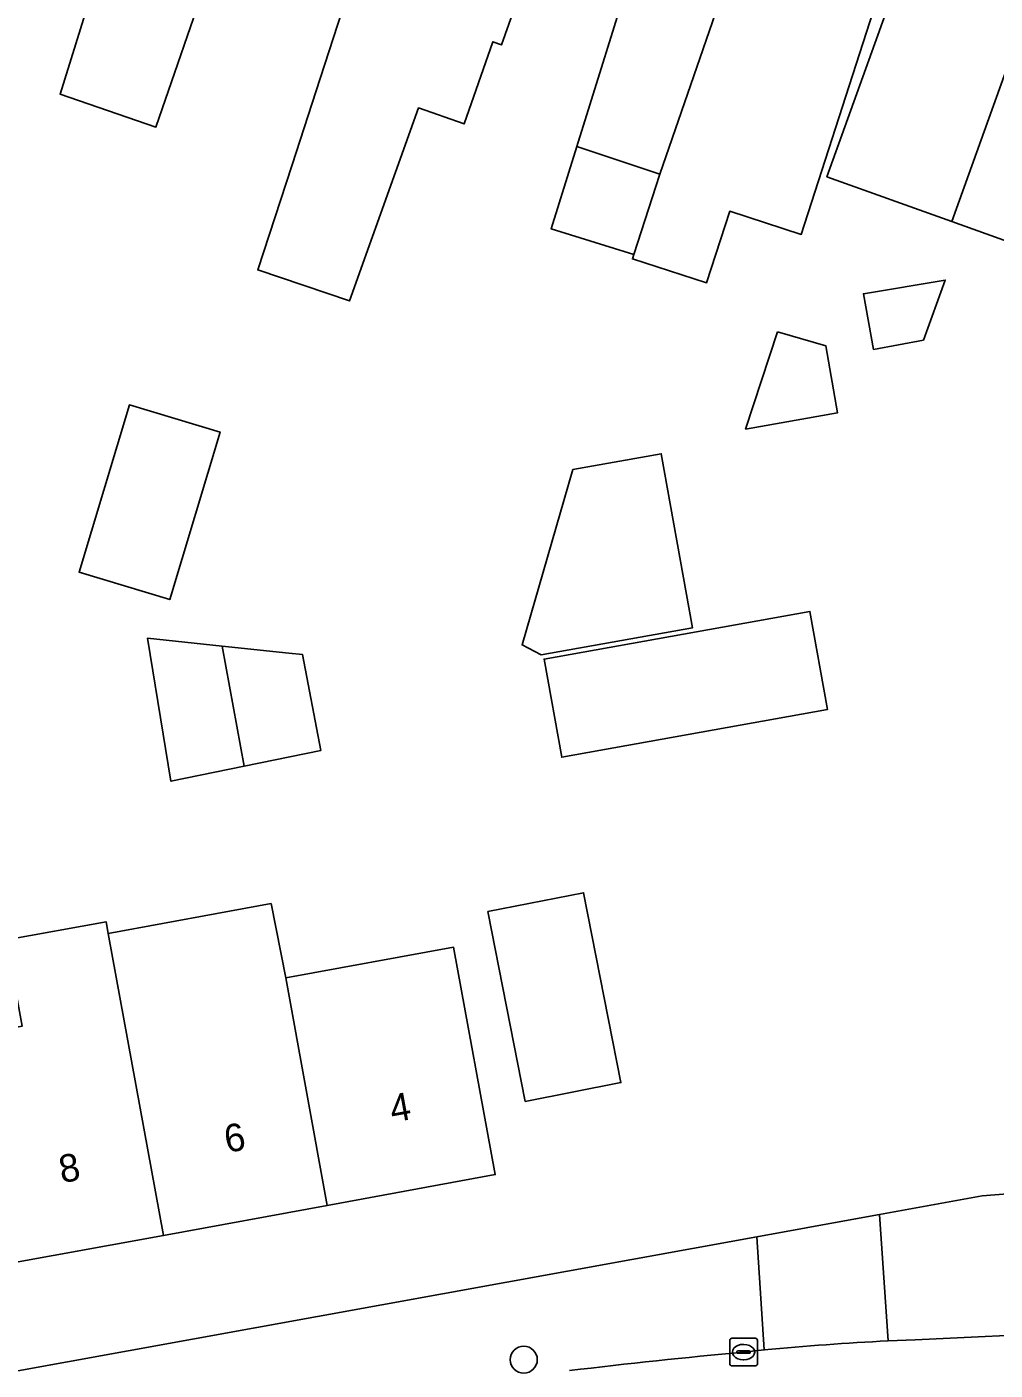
# Model space of a CAD drawing. Extents: x 160023 to 161302, y 384750 to 385707.
# Drawn here: x 160738.66 to 160773.72, y 385145.26 to 385193.9 of the extents above; entities that cross this region are included whole.
import ezdxf

# ---------------------------------------------------------------- set-up
doc = ezdxf.new("R2010")
doc.units = 0
for name, color, linetype in [('IMGEO_Boom', 7, 'Continuous'), ('IMGEO_Erf', 7, 'Continuous'), ('IMGEO_Kolk', 7, 'Continuous'), ('IMGEO_Pand', 7, 'Continuous'), ('IMGEO_Pand_nummerreeks', 7, 'Continuous'), ('IMGEO_Rijbaan_lokaal_open', 7, 'Continuous'), ('IMGEO_Voetpad_open', 7, 'Continuous')]:
    doc.layers.add(name, color=color, linetype=linetype)

msp = doc.modelspace()

# ---------------------------------------------------------------- linework, layer by layer
at = {"layer": 'IMGEO_Boom'}
msp.add_circle((160756.653, 385145.638), 0.489, dxfattribs=at)
at = {"layer": 'IMGEO_Erf'}
for points in [[(160728.737, 385143.493), (160765.086, 385150.086), (160768.664, 385150.735), (160769.535, 385150.893), (160773.243, 385151.566), (160775.837, 385151.781), (160775.182, 385155.494), (160776.227, 385156.993), (160781.596, 385157.961), (160780.557, 385163.724), (160778.62, 385174.471), (160776.682, 385185.219), (160772.154, 385186.843), (160767.625, 385188.468), (160771.49, 385199.203)], [(160745.726, 385197.198), (160743.335, 385190.266), (160739.863, 385191.464), (160741.568, 385196.933)], [(160756.244, 385194.369), (160755.849, 385193.244), (160755.532, 385193.355), (160754.489, 385190.382), (160752.844, 385190.96), (160750.345, 385183.972), (160747.022, 385185.094), (160748.262, 385188.904), (160749.278, 385192.023), (160750.708, 385196.416)], [(160769.935, 385196.411), (160766.699, 385186.383), (160764.109, 385187.218), (160763.274, 385184.629), (160760.588, 385185.495), (160760.639, 385185.653), (160757.647, 385186.583), (160758.572, 385189.56), (160759.512, 385192.583), (160759.691, 385193.16), (160760.15, 385194.637)]]:
    msp.add_lwpolyline(points, dxfattribs=at)
for points in [[(160768.951, 385184.231), (160771.91, 385184.728), (160771.119, 385182.556), (160769.32, 385182.215)], [(160765.84, 385182.85), (160767.585, 385182.348), (160768.016, 385179.924), (160764.682, 385179.332)], [(160742.377, 385180.208), (160745.658, 385179.222), (160743.837, 385173.161), (160740.556, 385174.147)], [(160758.43, 385177.864), (160761.633, 385178.438), (160762.763, 385172.138), (160757.281, 385171.155), (160756.59, 385171.517)], [(160767.01, 385172.733), (160767.648, 385169.175), (160758.028, 385167.45), (160757.39, 385171.008)], [(160748.153, 385171.222), (160748.644, 385171.17), (160749.301, 385167.694), (160746.528, 385167.126), (160743.878, 385166.583), (160743.03, 385171.76), (160745.728, 385171.477)], [(160747.506, 385162.152), (160748.034, 385159.462), (160754.111, 385160.574), (160755.618, 385152.338), (160749.54, 385151.226), (160743.609, 385150.141), (160737.678, 385149.056), (160731.747, 385147.971), (160725.669, 385146.859), (160724.162, 385155.095), (160730.241, 385156.207), (160736.172, 385157.292), (160738.497, 385157.717), (160737.926, 385160.836), (160741.533, 385161.495), (160741.61, 385161.075)], [(160758.819, 385162.543), (160760.168, 385155.674), (160756.706, 385154.993), (160755.357, 385161.862)]]:
    msp.add_lwpolyline(points, close=True, dxfattribs=at)
at = {"layer": 'IMGEO_Kolk'}
for p, q in [((160764.111, 385145.487), (160764.111, 385146.339)), ((160764.186, 385146.413), (160765.038, 385146.413)), ((160764.599, 385146.193), (160764.624, 385146.193)), ((160765.112, 385146.339), (160765.112, 385145.487)), ((160764.37, 385145.907), (160764.37, 385145.919)), ((160764.808, 385145.87), (160764.41, 385145.87)), ((160764.413, 385145.956), (160764.811, 385145.956)), ((160764.622, 385145.633), (160764.597, 385145.633)), ((160764.854, 385145.919), (160764.854, 385145.907)), ((160765.038, 385145.413), (160764.186, 385145.413))]:
    msp.add_line(p, q, dxfattribs=at)
for points in [[(160764.111, 385145.487), (160764.111, 385146.339)], [(160764.186, 385146.413), (160765.038, 385146.413)], [(160765.112, 385146.339), (160765.112, 385145.487)], [(160765.038, 385145.413), (160764.186, 385145.413)]]:
    msp.add_lwpolyline(points, dxfattribs=at)
for centre, radius, start, end in [((160764.188, 385146.337), 0.0765, 91.552, 178.448), ((160764.188, 385146.337), 0.0765, 91.552, 178.448), ((160765.036, 385146.337), 0.0765, 1.552, 88.448), ((160765.036, 385146.337), 0.0765, 1.552, 88.448), ((160764.41, 385145.916), 0.0403, 85.8775, 175.7526), ((160764.407, 385145.906), 0.0366, 178.938, 274.7102), ((160764.811, 385145.913), 0.043, 264.8664, 352.4533), ((160764.815, 385145.918), 0.0386, 1.7309, 96.639), ((160764.188, 385145.489), 0.0765, 181.552, 268.448), ((160764.188, 385145.489), 0.0765, 181.552, 268.448), ((160765.036, 385145.489), 0.0765, 271.552, 358.448), ((160765.036, 385145.489), 0.0765, 271.552, 358.448)]:
    msp.add_arc(centre, radius, start, end, dxfattribs=at)
for centre, major_axis, ratio, start_param, end_param in [((160764.598, 385145.913), (-0.387, 0.002), 0.722429, 4.712389, 7.853982), ((160764.623, 385145.913), (-0.39, 0.002), 0.717154, 1.570796, 4.712389)]:
    msp.add_ellipse(centre, major_axis=major_axis, ratio=ratio, start_param=start_param, end_param=end_param, dxfattribs=at)
at = {"layer": 'IMGEO_Pand'}
for points in [[(160746.017, 385200.117), (160750.163, 385198.652), (160751.029, 385201.104), (160752.694, 385205.818), (160745.428, 385208.364), (160742.907, 385201.229), (160741.568, 385196.933), (160739.863, 385191.464), (160743.335, 385190.266), (160745.726, 385197.198), (160745.066, 385197.426)], [(160756.756, 385195.829), (160757.781, 385198.749), (160759.432, 385203.467), (160753.862, 385205.402), (160752.206, 385200.685), (160750.708, 385196.416), (160749.278, 385192.023), (160748.262, 385188.904), (160747.022, 385185.094), (160750.345, 385183.972), (160752.844, 385190.96), (160754.489, 385190.382), (160755.532, 385193.355), (160755.849, 385193.244), (160756.244, 385194.369)], [(160765.948, 385201.213), (160760.344, 385203.148), (160758.701, 385198.426), (160757.684, 385195.503), (160760.15, 385194.637), (160759.691, 385193.16), (160759.512, 385192.583), (160758.572, 385189.56), (160761.579, 385188.565)], [(160769.935, 385196.411), (160771.045, 385199.363), (160771.075, 385199.442), (160765.948, 385201.213), (160761.579, 385188.565), (160760.639, 385185.653), (160760.588, 385185.495), (160763.274, 385184.629), (160764.109, 385187.218), (160766.699, 385186.383)], [(160776.004, 385197.576), (160771.49, 385199.203), (160767.625, 385188.468), (160772.154, 385186.843)], [(160780.53, 385195.944), (160776.004, 385197.576), (160772.154, 385186.843), (160776.682, 385185.219)], [(160761.579, 385188.565), (160758.572, 385189.56), (160757.647, 385186.583), (160760.639, 385185.653)], [(160771.91, 385184.728), (160768.951, 385184.231), (160769.32, 385182.215), (160771.119, 385182.556)], [(160765.84, 385182.85), (160764.682, 385179.332), (160768.016, 385179.924), (160767.585, 385182.348)], [(160743.837, 385173.161), (160745.658, 385179.222), (160742.377, 385180.208), (160740.556, 385174.147)], [(160761.633, 385178.438), (160758.43, 385177.864), (160756.59, 385171.517), (160757.281, 385171.155), (160762.763, 385172.138)], [(160757.39, 385171.008), (160758.028, 385167.45), (160767.648, 385169.175), (160767.01, 385172.733)], [(160745.728, 385171.477), (160743.03, 385171.76), (160743.878, 385166.583), (160746.528, 385167.126)], [(160748.153, 385171.222), (160745.728, 385171.477), (160746.528, 385167.126), (160749.301, 385167.694), (160748.644, 385171.17)], [(160747.506, 385162.152), (160741.61, 385161.075), (160743.609, 385150.141), (160749.54, 385151.226), (160748.034, 385159.462)], [(160760.168, 385155.674), (160758.819, 385162.543), (160755.357, 385161.862), (160756.706, 385154.993)], [(160741.533, 385161.495), (160737.926, 385160.836), (160738.497, 385157.717), (160736.172, 385157.292), (160737.678, 385149.056), (160743.609, 385150.141), (160741.61, 385161.075)], [(160749.54, 385151.226), (160755.618, 385152.338), (160754.111, 385160.574), (160748.034, 385159.462)]]:
    msp.add_lwpolyline(points, close=True, dxfattribs=at)
at = {"layer": 'IMGEO_Rijbaan_lokaal_open'}
for points in [[(160777.949, 385145.747), (160777.24, 385146.085), (160776.411, 385146.619), (160770.825, 385146.363), (160769.841, 385146.32)], [(160765.359, 385145.99), (160764.612, 385145.913)]]:
    msp.add_lwpolyline(points, dxfattribs=at)
for centre, radius, start, end in [((160774.335, 385054.686), 91.744, 92.80749, 95.61444), ((160784.867, 384925.134), 221.706, 95.2418, 96.87939)]:
    msp.add_arc(centre, radius, start, end, dxfattribs=at)
at = {"layer": 'IMGEO_Voetpad_open'}
for points in [[(160805.322, 385150.602), (160800.149, 385150.66), (160796.979, 385150.695), (160796.158, 385155.427), (160792.243, 385154.725), (160782.495, 385152.976), (160775.837, 385151.781), (160773.243, 385151.566), (160769.535, 385150.893), (160769.841, 385146.32), (160770.825, 385146.363), (160776.411, 385146.619), (160777.24, 385146.085), (160777.949, 385145.747)], [(160769.535, 385150.893), (160768.664, 385150.735), (160765.086, 385150.086), (160765.359, 385145.99)], [(160769.841, 385146.32), (160769.535, 385150.893)], [(160764.612, 385145.913), (160765.359, 385145.99), (160765.086, 385150.086), (160728.737, 385143.493), (160724.483, 385142.891), (160718.889, 385142.48), (160680.618, 385143.126)]]:
    msp.add_lwpolyline(points, dxfattribs=at)
for centre, radius, start, end in [((160774.335, 385054.686), 91.744, 92.80749, 95.61444), ((160784.867, 384925.134), 221.706, 95.2418, 96.87939)]:
    msp.add_arc(centre, radius, start, end, dxfattribs=at)

# ---------------------------------------------------------------- texts
at = {"layer": 'IMGEO_Pand_nummerreeks'}
for s, p in [('4', (160751.898, 385154.219)), ('6', (160745.908, 385153.123)), ('8', (160739.923, 385152.028))]:
    msp.add_text(s, height=1, rotation=10.3673, dxfattribs=at).set_placement(p)

doc.saveas('drawing.dxf')
